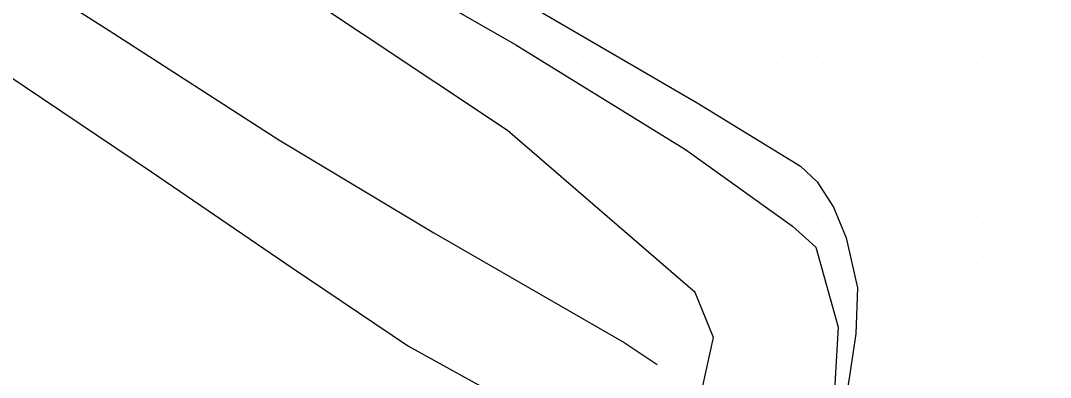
# Model space of a CAD drawing. Extents: x 1762120 to 1766775, y 709485 to 712965.
# Drawn here: x 1765371.6 to 1765448.8, y 710449.7 to 710476.4 of the extents above; entities that cross this region are included whole.
import ezdxf

# ---------------------------------------------------------------- set-up
doc = ezdxf.new("R2010")
doc.units = 0
for name, color, linetype in [('Exist DTM Scan Elevation Point', 7, 'Continuous'), ('Exist Roads EOP', 7, 'Continuous'), ('Exist Roads EOT', 7, 'Continuous'), ('PH Exist DTM Breakline', 7, 'Continuous')]:
    doc.layers.add(name, color=color, linetype=linetype)

msp = doc.modelspace()

# ---------------------------------------------------------------- linework, layer by layer
at = {"layer": 'Exist DTM Scan Elevation Point'}
for p, q in [((1765408.75, 710476.25), (1765408.75, 710476.25)), ((1765413.75, 710476.25), (1765413.75, 710476.25)), ((1765416.25, 710476.25), (1765416.25, 710476.25)), ((1765418.75, 710476.25), (1765418.75, 710476.25)), ((1765421.25, 710476.25), (1765421.25, 710476.25)), ((1765423.75, 710476.25), (1765423.75, 710476.25)), ((1765426.25, 710476.25), (1765426.25, 710476.25)), ((1765428.75, 710476.25), (1765428.75, 710476.25)), ((1765431.25, 710476.25), (1765431.25, 710476.25)), ((1765433.75, 710476.25), (1765433.75, 710476.25)), ((1765436.25, 710476.25), (1765436.25, 710476.25)), ((1765438.75, 710476.25), (1765438.75, 710476.25)), ((1765443.75, 710476.25), (1765443.75, 710476.25)), ((1765446.25, 710476.25), (1765446.25, 710476.25)), ((1765448.75, 710476.25), (1765448.75, 710476.25)), ((1765411.25, 710473.75), (1765411.25, 710473.75)), ((1765413.75, 710473.75), (1765413.75, 710473.75)), ((1765418.75, 710473.75), (1765418.75, 710473.75)), ((1765421.25, 710473.75), (1765421.25, 710473.75)), ((1765423.75, 710473.75), (1765423.75, 710473.75)), ((1765426.25, 710473.75), (1765426.25, 710473.75)), ((1765428.75, 710473.75), (1765428.75, 710473.75)), ((1765431.25, 710473.75), (1765431.25, 710473.75)), ((1765433.75, 710473.75), (1765433.75, 710473.75)), ((1765436.25, 710473.75), (1765436.25, 710473.75)), ((1765438.75, 710473.75), (1765438.75, 710473.75)), ((1765441.25, 710473.75), (1765441.25, 710473.75)), ((1765443.75, 710473.75), (1765443.75, 710473.75)), ((1765446.25, 710473.75), (1765446.25, 710473.75)), ((1765448.75, 710473.75), (1765448.75, 710473.75)), ((1765416.25, 710471.25), (1765416.25, 710471.25)), ((1765418.75, 710471.25), (1765418.75, 710471.25)), ((1765423.75, 710471.25), (1765423.75, 710471.25)), ((1765426.25, 710471.25), (1765426.25, 710471.25)), ((1765428.75, 710471.25), (1765428.75, 710471.25)), ((1765431.25, 710471.25), (1765431.25, 710471.25)), ((1765433.75, 710471.25), (1765433.75, 710471.25)), ((1765436.25, 710471.25), (1765436.25, 710471.25)), ((1765438.75, 710471.25), (1765438.75, 710471.25)), ((1765441.25, 710471.25), (1765441.25, 710471.25)), ((1765443.75, 710471.25), (1765443.75, 710471.25)), ((1765446.25, 710471.25), (1765446.25, 710471.25)), ((1765448.75, 710471.25), (1765448.75, 710471.25)), ((1765421.25, 710468.75), (1765421.25, 710468.75)), ((1765423.75, 710468.75), (1765423.75, 710468.75)), ((1765426.25, 710468.75), (1765426.25, 710468.75)), ((1765428.75, 710468.75), (1765428.75, 710468.75)), ((1765431.25, 710468.75), (1765431.25, 710468.75)), ((1765433.75, 710468.75), (1765433.75, 710468.75)), ((1765436.25, 710468.75), (1765436.25, 710468.75)), ((1765438.75, 710468.75), (1765438.75, 710468.75)), ((1765441.25, 710468.75), (1765441.25, 710468.75)), ((1765443.75, 710468.75), (1765443.75, 710468.75)), ((1765446.25, 710468.75), (1765446.25, 710468.75)), ((1765448.75, 710468.75), (1765448.75, 710468.75)), ((1765423.75, 710466.25), (1765423.75, 710466.25)), ((1765426.25, 710466.25), (1765426.25, 710466.25)), ((1765431.25, 710466.25), (1765431.25, 710466.25)), ((1765433.75, 710466.25), (1765433.75, 710466.25)), ((1765436.25, 710466.25), (1765436.25, 710466.25)), ((1765438.75, 710466.25), (1765438.75, 710466.25)), ((1765441.25, 710466.25), (1765441.25, 710466.25)), ((1765443.75, 710466.25), (1765443.75, 710466.25)), ((1765446.25, 710466.25), (1765446.25, 710466.25)), ((1765448.75, 710466.25), (1765448.75, 710466.25)), ((1765428.75, 710463.75), (1765428.75, 710463.75)), ((1765433.75, 710463.75), (1765433.75, 710463.75)), ((1765436.25, 710463.75), (1765436.25, 710463.75)), ((1765438.75, 710463.75), (1765438.75, 710463.75)), ((1765441.25, 710463.75), (1765441.25, 710463.75)), ((1765443.75, 710463.75), (1765443.75, 710463.75)), ((1765446.25, 710463.75), (1765446.25, 710463.75)), ((1765448.75, 710463.75), (1765448.75, 710463.75)), ((1765431.25, 710461.25), (1765431.25, 710461.25)), ((1765433.75, 710461.25), (1765433.75, 710461.25)), ((1765436.25, 710461.25), (1765436.25, 710461.25)), ((1765438.75, 710461.25), (1765438.75, 710461.25)), ((1765441.25, 710461.25), (1765441.25, 710461.25)), ((1765443.75, 710461.25), (1765443.75, 710461.25)), ((1765446.25, 710461.25), (1765446.25, 710461.25)), ((1765448.75, 710461.25), (1765448.75, 710461.25)), ((1765436.25, 710458.75), (1765436.25, 710458.75)), ((1765438.75, 710458.75), (1765438.75, 710458.75)), ((1765441.25, 710458.75), (1765441.25, 710458.75)), ((1765443.75, 710458.75), (1765443.75, 710458.75)), ((1765446.25, 710458.75), (1765446.25, 710458.75)), ((1765448.75, 710458.75), (1765448.75, 710458.75)), ((1765433.75, 710456.25), (1765433.75, 710456.25)), ((1765436.25, 710456.25), (1765436.25, 710456.25)), ((1765438.75, 710456.25), (1765438.75, 710456.25)), ((1765441.25, 710456.25), (1765441.25, 710456.25)), ((1765443.75, 710456.25), (1765443.75, 710456.25)), ((1765446.25, 710456.25), (1765446.25, 710456.25)), ((1765448.75, 710456.25), (1765448.75, 710456.25)), ((1765436.25, 710453.75), (1765436.25, 710453.75)), ((1765438.75, 710453.75), (1765438.75, 710453.75)), ((1765441.25, 710453.75), (1765441.25, 710453.75)), ((1765443.75, 710453.75), (1765443.75, 710453.75)), ((1765446.25, 710453.75), (1765446.25, 710453.75)), ((1765448.75, 710453.75), (1765448.75, 710453.75)), ((1765436.25, 710451.25), (1765436.25, 710451.25)), ((1765438.75, 710451.25), (1765438.75, 710451.25)), ((1765441.25, 710451.25), (1765441.25, 710451.25)), ((1765443.75, 710451.25), (1765443.75, 710451.25)), ((1765446.25, 710451.25), (1765446.25, 710451.25)), ((1765448.75, 710451.25), (1765448.75, 710451.25))]:
    msp.add_line(p, q, dxfattribs=at)
at = {"layer": 'Exist Roads EOP'}
msp.add_lwpolyline([(1765329.824, 710519.529), (1765343.622, 710511.729), (1765356.488, 710504.071), (1765369.641, 710496.87), (1765382.588, 710489.306), (1765395.691, 710482.061), (1765408.707, 710474.613), (1765421.407, 710466.773), (1765429.426, 710461.024), (1765431.164, 710459.467), (1765432.846, 710453.473), (1765432.5, 710447.474), (1765431.728, 710443.907), (1765429.825, 710438.787)], dxfattribs=at)
at = {"layer": 'Exist Roads EOT'}
msp.add_lwpolyline([(1765332.166, 710521.935), (1765355.297, 710508.886), (1765394.207, 710486.611), (1765422.287, 710470.267), (1765430.026, 710465.528), (1765431.277, 710464.348), (1765432.492, 710462.459), (1765433.443, 710460.152), (1765434.285, 710456.423), (1765434.159, 710452.969), (1765433.652, 710449.472), (1765432.95, 710445.671)], dxfattribs=at)
at = {"layer": 'PH Exist DTM Breakline'}
for points in [[(1765301.457, 710522.114), (1765298.304, 710519.047), (1765297.883, 710516.434), (1765302.667, 710513.219), (1765310.372, 710509.345), (1765321.737, 710501.706), (1765345.536, 710484.481), (1765369.151, 710473.315), (1765381.403, 710465.093), (1765391.924, 710457.915), (1765400.663, 710452.042), (1765408.69, 710447.608), (1765415.131, 710445.594), (1765418.872, 710446.1), (1765422.416, 710447.706), (1765423.518, 710452.706), (1765422.137, 710456.074), (1765408.074, 710468.203), (1765380.845, 710486.315), (1765349.233, 710505.452), (1765322.294, 710520.706), (1765314.014, 710524.774), (1765303.761, 710525.823), (1765300.243, 710523.857)], [(1765301.792, 710521.175), (1765305.858, 710518.155), (1765306.146, 710517.961), (1765308.699, 710517.07), (1765323.629, 710509.044), (1765334.685, 710501.614), (1765348.015, 710494.801), (1765363.552, 710484.995), (1765378.212, 710475.685), (1765390.941, 710467.504), (1765402.539, 710460.545), (1765410.399, 710456.03), (1765416.805, 710452.33), (1765419.294, 710450.676)]]:
    msp.add_lwpolyline(points, dxfattribs=at)

doc.saveas('drawing.dxf')
